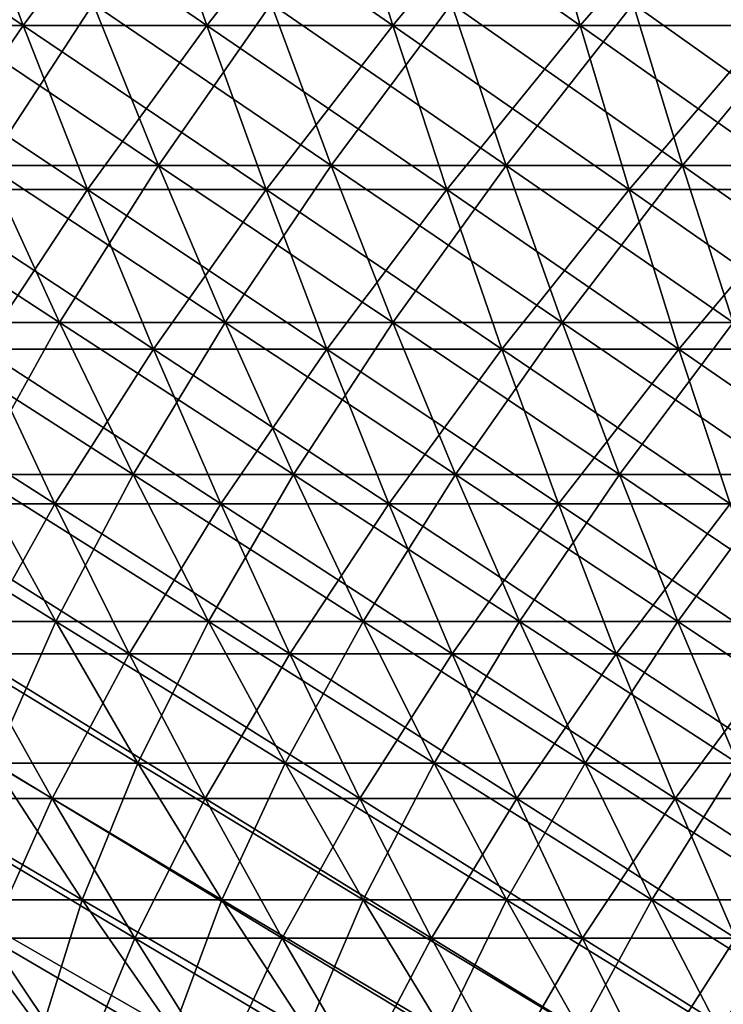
# Model space of a CAD drawing. Header units: millimetres. Extents: x -125 to 125, y -45 to 4025.
# Tile 339 of 656: x -31 to -22, y 3921 to 3934. Entities that reach past the tile are written whole.
import ezdxf

# ---------------------------------------------------------------- set-up
doc = ezdxf.new("R2010")
doc.units = ezdxf.units.MM
doc.header["$LTSCALE"] = 6.999206
for name, color, linetype in [('21', 7, 'CONTINUOUS'), ('22', 7, 'CONTINUOUS'), ('23', 7, 'CONTINUOUS'), ('24', 7, 'CONTINUOUS')]:
    doc.layers.add(name, color=color, linetype=linetype)

msp = doc.modelspace()

# ---------------------------------------------------------------- linework, layer by layer
at = {"layer": '21', "color": 7, "linetype": 'CONTINUOUS'}
for points in [[(-33.505, 3934.245, 79.158), (-31.051, 3934.245, 80.152), (-34.42, 3936.529, 81.321), (-33.505, 3934.245, 79.158)], [(-34.42, 3936.529, 81.321), (-31.051, 3934.245, 80.152), (-31.9, 3936.529, 82.343), (-34.42, 3936.529, 81.321)], [(-31.051, 3934.245, 80.152), (-28.568, 3934.245, 81.07), (-31.9, 3936.529, 82.343), (-31.051, 3934.245, 80.152)], [(-31.9, 3936.529, 82.343), (-28.568, 3934.245, 81.07), (-29.349, 3936.529, 83.286), (-31.9, 3936.529, 82.343)], [(-28.568, 3934.245, 81.07), (-26.058, 3934.245, 81.912), (-29.349, 3936.529, 83.286), (-28.568, 3934.245, 81.07)], [(-29.349, 3936.529, 83.286), (-26.058, 3934.245, 81.912), (-26.77, 3936.529, 84.15), (-29.349, 3936.529, 83.286)], [(-26.058, 3934.245, 81.912), (-23.523, 3934.245, 82.675), (-26.77, 3936.529, 84.15), (-26.058, 3934.245, 81.912)], [(-26.77, 3936.529, 84.15), (-23.523, 3934.245, 82.675), (-24.166, 3936.529, 84.935), (-26.77, 3936.529, 84.15)], [(-23.523, 3934.245, 82.675), (-20.966, 3934.245, 83.361), (-24.166, 3936.529, 84.935), (-23.523, 3934.245, 82.675)], [(-24.166, 3936.529, 84.935), (-20.966, 3934.245, 83.361), (-21.539, 3936.529, 85.639), (-24.166, 3936.529, 84.935)], [(-32.566, 3932.024, 76.94), (-30.181, 3932.024, 77.907), (-33.505, 3934.245, 79.158), (-32.566, 3932.024, 76.94)], [(-33.505, 3934.245, 79.158), (-30.181, 3932.024, 77.907), (-31.051, 3934.245, 80.152), (-33.505, 3934.245, 79.158)], [(-30.181, 3932.024, 77.907), (-27.768, 3932.024, 78.799), (-31.051, 3934.245, 80.152), (-30.181, 3932.024, 77.907)], [(-31.051, 3934.245, 80.152), (-27.768, 3932.024, 78.799), (-28.568, 3934.245, 81.07), (-31.051, 3934.245, 80.152)], [(-27.768, 3932.024, 78.799), (-25.328, 3932.024, 79.617), (-28.568, 3934.245, 81.07), (-27.768, 3932.024, 78.799)], [(-28.568, 3934.245, 81.07), (-25.328, 3932.024, 79.617), (-26.058, 3934.245, 81.912), (-28.568, 3934.245, 81.07)], [(-25.328, 3932.024, 79.617), (-22.864, 3932.024, 80.359), (-26.058, 3934.245, 81.912), (-25.328, 3932.024, 79.617)], [(-26.058, 3934.245, 81.912), (-22.864, 3932.024, 80.359), (-23.523, 3934.245, 82.675), (-26.058, 3934.245, 81.912)], [(-22.864, 3932.024, 80.359), (-20.379, 3932.024, 81.025), (-23.523, 3934.245, 82.675), (-22.864, 3932.024, 80.359)], [(-23.523, 3934.245, 82.675), (-20.379, 3932.024, 81.025), (-20.966, 3934.245, 83.361), (-23.523, 3934.245, 82.675)], [(-31.605, 3929.866, 74.67), (-29.291, 3929.866, 75.608), (-32.566, 3932.024, 76.94), (-31.605, 3929.866, 74.67)], [(-32.566, 3932.024, 76.94), (-29.291, 3929.866, 75.608), (-30.181, 3932.024, 77.907), (-32.566, 3932.024, 76.94)], [(-29.291, 3929.866, 75.608), (-26.948, 3929.866, 76.474), (-30.181, 3932.024, 77.907), (-29.291, 3929.866, 75.608)], [(-30.181, 3932.024, 77.907), (-26.948, 3929.866, 76.474), (-27.768, 3932.024, 78.799), (-30.181, 3932.024, 77.907)], [(-26.948, 3929.866, 76.474), (-24.581, 3929.866, 77.268), (-27.768, 3932.024, 78.799), (-26.948, 3929.866, 76.474)], [(-27.768, 3932.024, 78.799), (-24.581, 3929.866, 77.268), (-25.328, 3932.024, 79.617), (-27.768, 3932.024, 78.799)], [(-24.581, 3929.866, 77.268), (-22.189, 3929.866, 77.988), (-25.328, 3932.024, 79.617), (-24.581, 3929.866, 77.268)], [(-25.328, 3932.024, 79.617), (-22.189, 3929.866, 77.988), (-22.864, 3932.024, 80.359), (-25.328, 3932.024, 79.617)], [(-22.189, 3929.866, 77.988), (-19.777, 3929.866, 78.634), (-22.864, 3932.024, 80.359), (-22.189, 3929.866, 77.988)], [(-22.864, 3932.024, 80.359), (-19.777, 3929.866, 78.634), (-20.379, 3932.024, 81.025), (-22.864, 3932.024, 80.359)], [(-32.836, 3927.773, 71.371), (-30.622, 3927.773, 72.348), (-33.89, 3929.866, 73.661), (-32.836, 3927.773, 71.371)], [(-33.89, 3929.866, 73.661), (-30.622, 3927.773, 72.348), (-31.605, 3929.866, 74.67), (-33.89, 3929.866, 73.661)], [(-30.622, 3927.773, 72.348), (-28.38, 3927.773, 73.257), (-31.605, 3929.866, 74.67), (-30.622, 3927.773, 72.348)], [(-31.605, 3929.866, 74.67), (-28.38, 3927.773, 73.257), (-29.291, 3929.866, 75.608), (-31.605, 3929.866, 74.67)], [(-28.38, 3927.773, 73.257), (-26.11, 3927.773, 74.096), (-29.291, 3929.866, 75.608), (-28.38, 3927.773, 73.257)], [(-29.291, 3929.866, 75.608), (-26.11, 3927.773, 74.096), (-26.948, 3929.866, 76.474), (-29.291, 3929.866, 75.608)], [(-26.11, 3927.773, 74.096), (-23.816, 3927.773, 74.865), (-26.948, 3929.866, 76.474), (-26.11, 3927.773, 74.096)], [(-26.948, 3929.866, 76.474), (-23.816, 3927.773, 74.865), (-24.581, 3929.866, 77.268), (-26.948, 3929.866, 76.474)], [(-23.816, 3927.773, 74.865), (-21.499, 3927.773, 75.563), (-24.581, 3929.866, 77.268), (-23.816, 3927.773, 74.865)], [(-24.581, 3929.866, 77.268), (-21.499, 3927.773, 75.563), (-22.189, 3929.866, 77.988), (-24.581, 3929.866, 77.268)], [(-21.499, 3927.773, 75.563), (-19.162, 3927.773, 76.189), (-22.189, 3929.866, 77.988), (-21.499, 3927.773, 75.563)], [(-22.189, 3929.866, 77.988), (-19.162, 3927.773, 76.189), (-19.777, 3929.866, 78.634), (-22.189, 3929.866, 77.988)], [(-31.759, 3925.748, 69.031), (-29.619, 3925.748, 69.977), (-32.836, 3927.773, 71.371), (-31.759, 3925.748, 69.031)], [(-32.836, 3927.773, 71.371), (-29.619, 3925.748, 69.977), (-30.622, 3927.773, 72.348), (-32.836, 3927.773, 71.371)], [(-29.619, 3925.748, 69.977), (-27.45, 3925.748, 70.855), (-30.622, 3927.773, 72.348), (-29.619, 3925.748, 69.977)], [(-30.622, 3927.773, 72.348), (-27.45, 3925.748, 70.855), (-28.38, 3927.773, 73.257), (-30.622, 3927.773, 72.348)], [(-27.45, 3925.748, 70.855), (-25.255, 3925.748, 71.667), (-28.38, 3927.773, 73.257), (-27.45, 3925.748, 70.855)], [(-28.38, 3927.773, 73.257), (-25.255, 3925.748, 71.667), (-26.11, 3927.773, 74.096), (-28.38, 3927.773, 73.257)], [(-25.255, 3925.748, 71.667), (-23.036, 3925.748, 72.411), (-26.11, 3927.773, 74.096), (-25.255, 3925.748, 71.667)], [(-26.11, 3927.773, 74.096), (-23.036, 3925.748, 72.411), (-23.816, 3927.773, 74.865), (-26.11, 3927.773, 74.096)], [(-23.036, 3925.748, 72.411), (-20.795, 3925.748, 73.086), (-23.816, 3927.773, 74.865), (-23.036, 3925.748, 72.411)], [(-23.816, 3927.773, 74.865), (-20.795, 3925.748, 73.086), (-21.499, 3927.773, 75.563), (-23.816, 3927.773, 74.865)], [(-32.699, 3923.79, 65.669), (-30.661, 3923.79, 66.644), (-33.87, 3925.748, 68.021), (-32.699, 3923.79, 65.669)], [(-33.87, 3925.748, 68.021), (-30.661, 3923.79, 66.644), (-31.759, 3925.748, 69.031), (-33.87, 3925.748, 68.021)], [(-30.661, 3923.79, 66.644), (-28.594, 3923.79, 67.557), (-31.759, 3925.748, 69.031), (-30.661, 3923.79, 66.644)], [(-31.759, 3925.748, 69.031), (-28.594, 3923.79, 67.557), (-29.619, 3925.748, 69.977), (-31.759, 3925.748, 69.031)], [(-28.594, 3923.79, 67.557), (-26.5, 3923.79, 68.406), (-29.619, 3925.748, 69.977), (-28.594, 3923.79, 67.557)], [(-29.619, 3925.748, 69.977), (-26.5, 3923.79, 68.406), (-27.45, 3925.748, 70.855), (-29.619, 3925.748, 69.977)], [(-26.5, 3923.79, 68.406), (-24.381, 3923.79, 69.189), (-27.45, 3925.748, 70.855), (-26.5, 3923.79, 68.406)], [(-27.45, 3925.748, 70.855), (-24.381, 3923.79, 69.189), (-25.255, 3925.748, 71.667), (-27.45, 3925.748, 70.855)], [(-24.381, 3923.79, 69.189), (-22.239, 3923.79, 69.907), (-25.255, 3925.748, 71.667), (-24.381, 3923.79, 69.189)], [(-25.255, 3925.748, 71.667), (-22.239, 3923.79, 69.907), (-23.036, 3925.748, 72.411), (-25.255, 3925.748, 71.667)], [(-22.239, 3923.79, 69.907), (-20.076, 3923.79, 70.559), (-23.036, 3925.748, 72.411), (-22.239, 3923.79, 69.907)], [(-23.036, 3925.748, 72.411), (-20.076, 3923.79, 70.559), (-20.795, 3925.748, 73.086), (-23.036, 3925.748, 72.411)], [(-31.505, 3921.902, 63.271), (-29.542, 3921.902, 64.212), (-32.699, 3923.79, 65.669), (-31.505, 3921.902, 63.271)], [(-32.699, 3923.79, 65.669), (-29.542, 3921.902, 64.212), (-30.661, 3923.79, 66.644), (-32.699, 3923.79, 65.669)], [(-29.542, 3921.902, 64.212), (-27.551, 3921.902, 65.091), (-30.661, 3923.79, 66.644), (-29.542, 3921.902, 64.212)], [(-30.661, 3923.79, 66.644), (-27.551, 3921.902, 65.091), (-28.594, 3923.79, 67.557), (-30.661, 3923.79, 66.644)], [(-27.551, 3921.902, 65.091), (-25.533, 3921.902, 65.909), (-28.594, 3923.79, 67.557), (-27.551, 3921.902, 65.091)], [(-28.594, 3923.79, 67.557), (-25.533, 3921.902, 65.909), (-26.5, 3923.79, 68.406), (-28.594, 3923.79, 67.557)], [(-25.533, 3921.902, 65.909), (-23.491, 3921.902, 66.664), (-26.5, 3923.79, 68.406), (-25.533, 3921.902, 65.909)], [(-26.5, 3923.79, 68.406), (-23.491, 3921.902, 66.664), (-24.381, 3923.79, 69.189), (-26.5, 3923.79, 68.406)], [(-23.491, 3921.902, 66.664), (-21.427, 3921.902, 67.355), (-24.381, 3923.79, 69.189), (-23.491, 3921.902, 66.664)], [(-24.381, 3923.79, 69.189), (-21.427, 3921.902, 67.355), (-22.239, 3923.79, 69.907), (-24.381, 3923.79, 69.189)], [(-21.427, 3921.902, 67.355), (-19.343, 3921.902, 67.983), (-22.239, 3923.79, 69.907), (-21.427, 3921.902, 67.355)], [(-22.239, 3923.79, 69.907), (-19.343, 3921.902, 67.983), (-20.076, 3923.79, 70.559), (-22.239, 3923.79, 69.907)], [(-32.149, 3920.085, 59.869), (-30.29, 3920.085, 60.831), (-33.439, 3921.902, 62.271), (-32.149, 3920.085, 59.869)], [(-33.439, 3921.902, 62.271), (-30.29, 3920.085, 60.831), (-31.505, 3921.902, 63.271), (-33.439, 3921.902, 62.271)], [(-30.29, 3920.085, 60.831), (-28.403, 3920.085, 61.735), (-31.505, 3921.902, 63.271), (-30.29, 3920.085, 60.831)], [(-31.505, 3921.902, 63.271), (-28.403, 3920.085, 61.735), (-29.542, 3921.902, 64.212), (-31.505, 3921.902, 63.271)], [(-28.403, 3920.085, 61.735), (-26.488, 3920.085, 62.58), (-29.542, 3921.902, 64.212), (-28.403, 3920.085, 61.735)], [(-29.542, 3921.902, 64.212), (-26.488, 3920.085, 62.58), (-27.551, 3921.902, 65.091), (-29.542, 3921.902, 64.212)], [(-26.488, 3920.085, 62.58), (-24.548, 3920.085, 63.366), (-27.551, 3921.902, 65.091), (-26.488, 3920.085, 62.58)], [(-27.551, 3921.902, 65.091), (-24.548, 3920.085, 63.366), (-25.533, 3921.902, 65.909), (-27.551, 3921.902, 65.091)], [(-24.548, 3920.085, 63.366), (-22.585, 3920.085, 64.092), (-25.533, 3921.902, 65.909), (-24.548, 3920.085, 63.366)], [(-25.533, 3921.902, 65.909), (-22.585, 3920.085, 64.092), (-23.491, 3921.902, 66.664), (-25.533, 3921.902, 65.909)], [(-22.585, 3920.085, 64.092), (-20.601, 3920.085, 64.757), (-23.491, 3921.902, 66.664), (-22.585, 3920.085, 64.092)], [(-23.491, 3921.902, 66.664), (-20.601, 3920.085, 64.757), (-21.427, 3921.902, 67.355), (-23.491, 3921.902, 66.664)]]:
    msp.add_3dface(points, dxfattribs=at)
at = {"layer": '22', "color": 7, "linetype": 'CONTINUOUS'}
for points in [[(-31.051, 3934.245, -80.152), (-33.505, 3934.245, -79.158), (-31.9, 3936.529, -82.343), (-31.051, 3934.245, -80.152)], [(-29.349, 3936.529, -83.286), (-31.051, 3934.245, -80.152), (-31.9, 3936.529, -82.343), (-29.349, 3936.529, -83.286)], [(-28.568, 3934.245, -81.07), (-31.051, 3934.245, -80.152), (-29.349, 3936.529, -83.286), (-28.568, 3934.245, -81.07)], [(-26.77, 3936.529, -84.15), (-28.568, 3934.245, -81.07), (-29.349, 3936.529, -83.286), (-26.77, 3936.529, -84.15)], [(-26.058, 3934.245, -81.912), (-28.568, 3934.245, -81.07), (-26.77, 3936.529, -84.15), (-26.058, 3934.245, -81.912)], [(-24.166, 3936.529, -84.935), (-26.058, 3934.245, -81.912), (-26.77, 3936.529, -84.15), (-24.166, 3936.529, -84.935)], [(-23.523, 3934.245, -82.675), (-26.058, 3934.245, -81.912), (-24.166, 3936.529, -84.935), (-23.523, 3934.245, -82.675)], [(-21.539, 3936.529, -85.639), (-23.523, 3934.245, -82.675), (-24.166, 3936.529, -84.935), (-21.539, 3936.529, -85.639)], [(-20.966, 3934.245, -83.361), (-23.523, 3934.245, -82.675), (-21.539, 3936.529, -85.639), (-20.966, 3934.245, -83.361)], [(-31.051, 3934.245, -80.152), (-32.566, 3932.024, -76.94), (-33.505, 3934.245, -79.158), (-31.051, 3934.245, -80.152)], [(-30.181, 3932.024, -77.907), (-32.566, 3932.024, -76.94), (-31.051, 3934.245, -80.152), (-30.181, 3932.024, -77.907)], [(-28.568, 3934.245, -81.07), (-30.181, 3932.024, -77.907), (-31.051, 3934.245, -80.152), (-28.568, 3934.245, -81.07)], [(-27.768, 3932.024, -78.799), (-30.181, 3932.024, -77.907), (-28.568, 3934.245, -81.07), (-27.768, 3932.024, -78.799)], [(-26.058, 3934.245, -81.912), (-27.768, 3932.024, -78.799), (-28.568, 3934.245, -81.07), (-26.058, 3934.245, -81.912)], [(-25.328, 3932.024, -79.617), (-27.768, 3932.024, -78.799), (-26.058, 3934.245, -81.912), (-25.328, 3932.024, -79.617)], [(-23.523, 3934.245, -82.675), (-25.328, 3932.024, -79.617), (-26.058, 3934.245, -81.912), (-23.523, 3934.245, -82.675)], [(-22.864, 3932.024, -80.359), (-25.328, 3932.024, -79.617), (-23.523, 3934.245, -82.675), (-22.864, 3932.024, -80.359)], [(-20.966, 3934.245, -83.361), (-22.864, 3932.024, -80.359), (-23.523, 3934.245, -82.675), (-20.966, 3934.245, -83.361)], [(-20.379, 3932.024, -81.025), (-22.864, 3932.024, -80.359), (-20.966, 3934.245, -83.361), (-20.379, 3932.024, -81.025)], [(-30.181, 3932.024, -77.907), (-31.605, 3929.866, -74.67), (-32.566, 3932.024, -76.94), (-30.181, 3932.024, -77.907)], [(-29.291, 3929.866, -75.608), (-31.605, 3929.866, -74.67), (-30.181, 3932.024, -77.907), (-29.291, 3929.866, -75.608)], [(-27.768, 3932.024, -78.799), (-29.291, 3929.866, -75.608), (-30.181, 3932.024, -77.907), (-27.768, 3932.024, -78.799)], [(-26.948, 3929.866, -76.474), (-29.291, 3929.866, -75.608), (-27.768, 3932.024, -78.799), (-26.948, 3929.866, -76.474)], [(-25.328, 3932.024, -79.617), (-26.948, 3929.866, -76.474), (-27.768, 3932.024, -78.799), (-25.328, 3932.024, -79.617)], [(-24.581, 3929.866, -77.268), (-26.948, 3929.866, -76.474), (-25.328, 3932.024, -79.617), (-24.581, 3929.866, -77.268)], [(-22.864, 3932.024, -80.359), (-24.581, 3929.866, -77.268), (-25.328, 3932.024, -79.617), (-22.864, 3932.024, -80.359)], [(-22.189, 3929.866, -77.988), (-24.581, 3929.866, -77.268), (-22.864, 3932.024, -80.359), (-22.189, 3929.866, -77.988)], [(-20.379, 3932.024, -81.025), (-22.189, 3929.866, -77.988), (-22.864, 3932.024, -80.359), (-20.379, 3932.024, -81.025)], [(-19.777, 3929.866, -78.634), (-22.189, 3929.866, -77.988), (-20.379, 3932.024, -81.025), (-19.777, 3929.866, -78.634)], [(-30.622, 3927.773, -72.348), (-32.836, 3927.773, -71.371), (-31.605, 3929.866, -74.67), (-30.622, 3927.773, -72.348)], [(-29.291, 3929.866, -75.608), (-30.622, 3927.773, -72.348), (-31.605, 3929.866, -74.67), (-29.291, 3929.866, -75.608)], [(-28.38, 3927.773, -73.257), (-30.622, 3927.773, -72.348), (-29.291, 3929.866, -75.608), (-28.38, 3927.773, -73.257)], [(-26.948, 3929.866, -76.474), (-28.38, 3927.773, -73.257), (-29.291, 3929.866, -75.608), (-26.948, 3929.866, -76.474)], [(-26.11, 3927.773, -74.096), (-28.38, 3927.773, -73.257), (-26.948, 3929.866, -76.474), (-26.11, 3927.773, -74.096)], [(-24.581, 3929.866, -77.268), (-26.11, 3927.773, -74.096), (-26.948, 3929.866, -76.474), (-24.581, 3929.866, -77.268)], [(-23.816, 3927.773, -74.865), (-26.11, 3927.773, -74.096), (-24.581, 3929.866, -77.268), (-23.816, 3927.773, -74.865)], [(-22.189, 3929.866, -77.988), (-23.816, 3927.773, -74.865), (-24.581, 3929.866, -77.268), (-22.189, 3929.866, -77.988)], [(-21.499, 3927.773, -75.563), (-23.816, 3927.773, -74.865), (-22.189, 3929.866, -77.988), (-21.499, 3927.773, -75.563)], [(-19.777, 3929.866, -78.634), (-21.499, 3927.773, -75.563), (-22.189, 3929.866, -77.988), (-19.777, 3929.866, -78.634)], [(-30.622, 3927.773, -72.348), (-31.759, 3925.748, -69.031), (-32.836, 3927.773, -71.371), (-30.622, 3927.773, -72.348)], [(-29.619, 3925.748, -69.977), (-31.759, 3925.748, -69.031), (-30.622, 3927.773, -72.348), (-29.619, 3925.748, -69.977)], [(-28.38, 3927.773, -73.257), (-29.619, 3925.748, -69.977), (-30.622, 3927.773, -72.348), (-28.38, 3927.773, -73.257)], [(-27.45, 3925.748, -70.855), (-29.619, 3925.748, -69.977), (-28.38, 3927.773, -73.257), (-27.45, 3925.748, -70.855)], [(-26.11, 3927.773, -74.096), (-27.45, 3925.748, -70.855), (-28.38, 3927.773, -73.257), (-26.11, 3927.773, -74.096)], [(-25.255, 3925.748, -71.667), (-27.45, 3925.748, -70.855), (-26.11, 3927.773, -74.096), (-25.255, 3925.748, -71.667)], [(-23.816, 3927.773, -74.865), (-25.255, 3925.748, -71.667), (-26.11, 3927.773, -74.096), (-23.816, 3927.773, -74.865)], [(-23.036, 3925.748, -72.411), (-25.255, 3925.748, -71.667), (-23.816, 3927.773, -74.865), (-23.036, 3925.748, -72.411)], [(-21.499, 3927.773, -75.563), (-23.036, 3925.748, -72.411), (-23.816, 3927.773, -74.865), (-21.499, 3927.773, -75.563)], [(-20.795, 3925.748, -73.086), (-23.036, 3925.748, -72.411), (-21.499, 3927.773, -75.563), (-20.795, 3925.748, -73.086)], [(-30.661, 3923.79, -66.644), (-32.699, 3923.79, -65.669), (-31.759, 3925.748, -69.031), (-30.661, 3923.79, -66.644)], [(-29.619, 3925.748, -69.977), (-30.661, 3923.79, -66.644), (-31.759, 3925.748, -69.031), (-29.619, 3925.748, -69.977)], [(-28.594, 3923.79, -67.557), (-30.661, 3923.79, -66.644), (-29.619, 3925.748, -69.977), (-28.594, 3923.79, -67.557)], [(-27.45, 3925.748, -70.855), (-28.594, 3923.79, -67.557), (-29.619, 3925.748, -69.977), (-27.45, 3925.748, -70.855)], [(-26.5, 3923.79, -68.406), (-28.594, 3923.79, -67.557), (-27.45, 3925.748, -70.855), (-26.5, 3923.79, -68.406)], [(-25.255, 3925.748, -71.667), (-26.5, 3923.79, -68.406), (-27.45, 3925.748, -70.855), (-25.255, 3925.748, -71.667)], [(-24.381, 3923.79, -69.189), (-26.5, 3923.79, -68.406), (-25.255, 3925.748, -71.667), (-24.381, 3923.79, -69.189)], [(-23.036, 3925.748, -72.411), (-24.381, 3923.79, -69.189), (-25.255, 3925.748, -71.667), (-23.036, 3925.748, -72.411)], [(-22.239, 3923.79, -69.907), (-24.381, 3923.79, -69.189), (-23.036, 3925.748, -72.411), (-22.239, 3923.79, -69.907)], [(-20.795, 3925.748, -73.086), (-22.239, 3923.79, -69.907), (-23.036, 3925.748, -72.411), (-20.795, 3925.748, -73.086)], [(-20.076, 3923.79, -70.559), (-22.239, 3923.79, -69.907), (-20.795, 3925.748, -73.086), (-20.076, 3923.79, -70.559)], [(-30.661, 3923.79, -66.644), (-31.505, 3921.902, -63.271), (-32.699, 3923.79, -65.669), (-30.661, 3923.79, -66.644)], [(-29.542, 3921.902, -64.212), (-31.505, 3921.902, -63.271), (-30.661, 3923.79, -66.644), (-29.542, 3921.902, -64.212)], [(-28.594, 3923.79, -67.557), (-29.542, 3921.902, -64.212), (-30.661, 3923.79, -66.644), (-28.594, 3923.79, -67.557)], [(-27.551, 3921.902, -65.091), (-29.542, 3921.902, -64.212), (-28.594, 3923.79, -67.557), (-27.551, 3921.902, -65.091)], [(-26.5, 3923.79, -68.406), (-27.551, 3921.902, -65.091), (-28.594, 3923.79, -67.557), (-26.5, 3923.79, -68.406)], [(-25.533, 3921.902, -65.909), (-27.551, 3921.902, -65.091), (-26.5, 3923.79, -68.406), (-25.533, 3921.902, -65.909)], [(-24.381, 3923.79, -69.189), (-25.533, 3921.902, -65.909), (-26.5, 3923.79, -68.406), (-24.381, 3923.79, -69.189)], [(-23.491, 3921.902, -66.664), (-25.533, 3921.902, -65.909), (-24.381, 3923.79, -69.189), (-23.491, 3921.902, -66.664)], [(-22.239, 3923.79, -69.907), (-23.491, 3921.902, -66.664), (-24.381, 3923.79, -69.189), (-22.239, 3923.79, -69.907)], [(-21.427, 3921.902, -67.355), (-23.491, 3921.902, -66.664), (-22.239, 3923.79, -69.907), (-21.427, 3921.902, -67.355)], [(-20.076, 3923.79, -70.559), (-21.427, 3921.902, -67.355), (-22.239, 3923.79, -69.907), (-20.076, 3923.79, -70.559)], [(-30.29, 3920.085, -60.831), (-32.149, 3920.085, -59.869), (-31.505, 3921.902, -63.271), (-30.29, 3920.085, -60.831)], [(-29.542, 3921.902, -64.212), (-30.29, 3920.085, -60.831), (-31.505, 3921.902, -63.271), (-29.542, 3921.902, -64.212)], [(-28.403, 3920.085, -61.735), (-30.29, 3920.085, -60.831), (-29.542, 3921.902, -64.212), (-28.403, 3920.085, -61.735)], [(-27.551, 3921.902, -65.091), (-28.403, 3920.085, -61.735), (-29.542, 3921.902, -64.212), (-27.551, 3921.902, -65.091)], [(-26.488, 3920.085, -62.58), (-28.403, 3920.085, -61.735), (-27.551, 3921.902, -65.091), (-26.488, 3920.085, -62.58)], [(-25.533, 3921.902, -65.909), (-26.488, 3920.085, -62.58), (-27.551, 3921.902, -65.091), (-25.533, 3921.902, -65.909)], [(-24.548, 3920.085, -63.366), (-26.488, 3920.085, -62.58), (-25.533, 3921.902, -65.909), (-24.548, 3920.085, -63.366)], [(-23.491, 3921.902, -66.664), (-24.548, 3920.085, -63.366), (-25.533, 3921.902, -65.909), (-23.491, 3921.902, -66.664)], [(-22.585, 3920.085, -64.092), (-24.548, 3920.085, -63.366), (-23.491, 3921.902, -66.664), (-22.585, 3920.085, -64.092)], [(-21.427, 3921.902, -67.355), (-22.585, 3920.085, -64.092), (-23.491, 3921.902, -66.664), (-21.427, 3921.902, -67.355)], [(-20.601, 3920.085, -64.757), (-22.585, 3920.085, -64.092), (-21.427, 3921.902, -67.355), (-20.601, 3920.085, -64.757)]]:
    msp.add_3dface(points, dxfattribs=at)
at = {"layer": '23', "color": 7, "linetype": 'CONTINUOUS'}
for points in [[(-31.534, 3932.35, -74.502), (-29.225, 3932.35, -75.438), (-32.485, 3934.539, -76.75), (-31.534, 3932.35, -74.502)], [(-32.485, 3934.539, -76.75), (-29.225, 3932.35, -75.438), (-30.106, 3934.539, -77.714), (-32.485, 3934.539, -76.75)], [(-29.225, 3932.35, -75.438), (-26.888, 3932.35, -76.302), (-30.106, 3934.539, -77.714), (-29.225, 3932.35, -75.438)], [(-30.106, 3934.539, -77.714), (-26.888, 3932.35, -76.302), (-27.699, 3934.539, -78.604), (-30.106, 3934.539, -77.714)], [(-26.888, 3932.35, -76.302), (-24.525, 3932.35, -77.094), (-27.699, 3934.539, -78.604), (-26.888, 3932.35, -76.302)], [(-27.699, 3934.539, -78.604), (-24.525, 3932.35, -77.094), (-25.265, 3934.539, -79.42), (-27.699, 3934.539, -78.604)], [(-24.525, 3932.35, -77.094), (-22.14, 3932.35, -77.813), (-25.265, 3934.539, -79.42), (-24.525, 3932.35, -77.094)], [(-25.265, 3934.539, -79.42), (-22.14, 3932.35, -77.813), (-22.808, 3934.539, -80.16), (-25.265, 3934.539, -79.42)], [(-22.14, 3932.35, -77.813), (-19.733, 3932.35, -78.457), (-22.808, 3934.539, -80.16), (-22.14, 3932.35, -77.813)], [(-22.808, 3934.539, -80.16), (-19.733, 3932.35, -78.457), (-20.328, 3934.539, -80.824), (-22.808, 3934.539, -80.16)], [(-32.769, 3930.226, -71.226), (-30.56, 3930.226, -72.201), (-33.813, 3932.35, -73.496), (-32.769, 3930.226, -71.226)], [(-33.813, 3932.35, -73.496), (-30.56, 3930.226, -72.201), (-31.534, 3932.35, -74.502), (-33.813, 3932.35, -73.496)], [(-30.56, 3930.226, -72.201), (-28.322, 3930.226, -73.108), (-31.534, 3932.35, -74.502), (-30.56, 3930.226, -72.201)], [(-31.534, 3932.35, -74.502), (-28.322, 3930.226, -73.108), (-29.225, 3932.35, -75.438), (-31.534, 3932.35, -74.502)], [(-28.322, 3930.226, -73.108), (-26.057, 3930.226, -73.946), (-29.225, 3932.35, -75.438), (-28.322, 3930.226, -73.108)], [(-29.225, 3932.35, -75.438), (-26.057, 3930.226, -73.946), (-26.888, 3932.35, -76.302), (-29.225, 3932.35, -75.438)], [(-26.057, 3930.226, -73.946), (-23.768, 3930.226, -74.713), (-26.888, 3932.35, -76.302), (-26.057, 3930.226, -73.946)], [(-26.888, 3932.35, -76.302), (-23.768, 3930.226, -74.713), (-24.525, 3932.35, -77.094), (-26.888, 3932.35, -76.302)], [(-23.768, 3930.226, -74.713), (-21.456, 3930.226, -75.41), (-24.525, 3932.35, -77.094), (-23.768, 3930.226, -74.713)], [(-24.525, 3932.35, -77.094), (-21.456, 3930.226, -75.41), (-22.14, 3932.35, -77.813), (-24.525, 3932.35, -77.094)], [(-21.456, 3930.226, -75.41), (-19.123, 3930.226, -76.035), (-22.14, 3932.35, -77.813), (-21.456, 3930.226, -75.41)], [(-22.14, 3932.35, -77.813), (-19.123, 3930.226, -76.035), (-19.733, 3932.35, -78.457), (-22.14, 3932.35, -77.813)], [(-31.702, 3928.17, -68.906), (-29.565, 3928.17, -69.849), (-32.769, 3930.226, -71.226), (-31.702, 3928.17, -68.906)], [(-32.769, 3930.226, -71.226), (-29.565, 3928.17, -69.849), (-30.56, 3930.226, -72.201), (-32.769, 3930.226, -71.226)], [(-29.565, 3928.17, -69.849), (-27.4, 3928.17, -70.727), (-30.56, 3930.226, -72.201), (-29.565, 3928.17, -69.849)], [(-30.56, 3930.226, -72.201), (-27.4, 3928.17, -70.727), (-28.322, 3930.226, -73.108), (-30.56, 3930.226, -72.201)], [(-27.4, 3928.17, -70.727), (-25.209, 3928.17, -71.537), (-28.322, 3930.226, -73.108), (-27.4, 3928.17, -70.727)], [(-28.322, 3930.226, -73.108), (-25.209, 3928.17, -71.537), (-26.057, 3930.226, -73.946), (-28.322, 3930.226, -73.108)], [(-25.209, 3928.17, -71.537), (-22.994, 3928.17, -72.279), (-26.057, 3930.226, -73.946), (-25.209, 3928.17, -71.537)], [(-26.057, 3930.226, -73.946), (-22.994, 3928.17, -72.279), (-23.768, 3930.226, -74.713), (-26.057, 3930.226, -73.946)], [(-22.994, 3928.17, -72.279), (-20.757, 3928.17, -72.953), (-23.768, 3930.226, -74.713), (-22.994, 3928.17, -72.279)], [(-23.768, 3930.226, -74.713), (-20.757, 3928.17, -72.953), (-21.456, 3930.226, -75.41), (-23.768, 3930.226, -74.713)], [(-32.646, 3926.183, -65.563), (-30.612, 3926.183, -66.537), (-33.809, 3928.17, -67.897), (-32.646, 3926.183, -65.563)], [(-33.809, 3928.17, -67.897), (-30.612, 3926.183, -66.537), (-31.702, 3928.17, -68.906), (-33.809, 3928.17, -67.897)], [(-30.612, 3926.183, -66.537), (-28.548, 3926.183, -67.448), (-31.702, 3928.17, -68.906), (-30.612, 3926.183, -66.537)], [(-31.702, 3928.17, -68.906), (-28.548, 3926.183, -67.448), (-29.565, 3928.17, -69.849), (-31.702, 3928.17, -68.906)], [(-28.548, 3926.183, -67.448), (-26.458, 3926.183, -68.295), (-29.565, 3928.17, -69.849), (-28.548, 3926.183, -67.448)], [(-29.565, 3928.17, -69.849), (-26.458, 3926.183, -68.295), (-27.4, 3928.17, -70.727), (-29.565, 3928.17, -69.849)], [(-26.458, 3926.183, -68.295), (-24.342, 3926.183, -69.077), (-27.4, 3928.17, -70.727), (-26.458, 3926.183, -68.295)], [(-27.4, 3928.17, -70.727), (-24.342, 3926.183, -69.077), (-25.209, 3928.17, -71.537), (-27.4, 3928.17, -70.727)], [(-24.342, 3926.183, -69.077), (-22.203, 3926.183, -69.794), (-25.209, 3928.17, -71.537), (-24.342, 3926.183, -69.077)], [(-25.209, 3928.17, -71.537), (-22.203, 3926.183, -69.794), (-22.994, 3928.17, -72.279), (-25.209, 3928.17, -71.537)], [(-22.203, 3926.183, -69.794), (-20.043, 3926.183, -70.445), (-22.994, 3928.17, -72.279), (-22.203, 3926.183, -69.794)], [(-22.994, 3928.17, -72.279), (-20.043, 3926.183, -70.445), (-20.757, 3928.17, -72.953), (-22.994, 3928.17, -72.279)], [(-31.461, 3924.266, -63.182), (-29.5, 3924.266, -64.12), (-32.646, 3926.183, -65.563), (-31.461, 3924.266, -63.182)], [(-32.646, 3926.183, -65.563), (-29.5, 3924.266, -64.12), (-30.612, 3926.183, -66.537), (-32.646, 3926.183, -65.563)], [(-29.5, 3924.266, -64.12), (-27.511, 3924.266, -64.998), (-30.612, 3926.183, -66.537), (-29.5, 3924.266, -64.12)], [(-30.612, 3926.183, -66.537), (-27.511, 3924.266, -64.998), (-28.548, 3926.183, -67.448), (-30.612, 3926.183, -66.537)], [(-27.511, 3924.266, -64.998), (-25.497, 3924.266, -65.815), (-28.548, 3926.183, -67.448), (-27.511, 3924.266, -64.998)], [(-28.548, 3926.183, -67.448), (-25.497, 3924.266, -65.815), (-26.458, 3926.183, -68.295), (-28.548, 3926.183, -67.448)], [(-25.497, 3924.266, -65.815), (-23.458, 3924.266, -66.569), (-26.458, 3926.183, -68.295), (-25.497, 3924.266, -65.815)], [(-26.458, 3926.183, -68.295), (-23.458, 3924.266, -66.569), (-24.342, 3926.183, -69.077), (-26.458, 3926.183, -68.295)], [(-23.458, 3924.266, -66.569), (-21.397, 3924.266, -67.26), (-24.342, 3926.183, -69.077), (-23.458, 3924.266, -66.569)], [(-24.342, 3926.183, -69.077), (-21.397, 3924.266, -67.26), (-22.203, 3926.183, -69.794), (-24.342, 3926.183, -69.077)], [(-21.397, 3924.266, -67.26), (-19.315, 3924.266, -67.887), (-22.203, 3926.183, -69.794), (-21.397, 3924.266, -67.26)], [(-22.203, 3926.183, -69.794), (-19.315, 3924.266, -67.887), (-20.043, 3926.183, -70.445), (-22.203, 3926.183, -69.794)], [(-32.109, 3922.421, -59.795), (-30.253, 3922.421, -60.756), (-33.391, 3924.266, -62.183), (-32.109, 3922.421, -59.795)], [(-33.391, 3924.266, -62.183), (-30.253, 3922.421, -60.756), (-31.461, 3924.266, -63.182), (-33.391, 3924.266, -62.183)], [(-30.253, 3922.421, -60.756), (-28.367, 3922.421, -61.658), (-31.461, 3924.266, -63.182), (-30.253, 3922.421, -60.756)], [(-31.461, 3924.266, -63.182), (-28.367, 3922.421, -61.658), (-29.5, 3924.266, -64.12), (-31.461, 3924.266, -63.182)], [(-28.367, 3922.421, -61.658), (-26.455, 3922.421, -62.503), (-29.5, 3924.266, -64.12), (-28.367, 3922.421, -61.658)], [(-29.5, 3924.266, -64.12), (-26.455, 3922.421, -62.503), (-27.511, 3924.266, -64.998), (-29.5, 3924.266, -64.12)], [(-26.455, 3922.421, -62.503), (-24.518, 3922.421, -63.288), (-27.511, 3924.266, -64.998), (-26.455, 3922.421, -62.503)], [(-27.511, 3924.266, -64.998), (-24.518, 3922.421, -63.288), (-25.497, 3924.266, -65.815), (-27.511, 3924.266, -64.998)], [(-24.518, 3922.421, -63.288), (-22.557, 3922.421, -64.013), (-25.497, 3924.266, -65.815), (-24.518, 3922.421, -63.288)], [(-25.497, 3924.266, -65.815), (-22.557, 3922.421, -64.013), (-23.458, 3924.266, -66.569), (-25.497, 3924.266, -65.815)], [(-22.557, 3922.421, -64.013), (-20.575, 3922.421, -64.677), (-23.458, 3924.266, -66.569), (-22.557, 3922.421, -64.013)], [(-23.458, 3924.266, -66.569), (-20.575, 3922.421, -64.677), (-21.397, 3924.266, -67.26), (-23.458, 3924.266, -66.569)], [(-32.556, 3920.648, -56.389), (-30.804, 3920.648, -57.365), (-33.936, 3922.421, -58.778), (-32.556, 3920.648, -56.389)], [(-33.936, 3922.421, -58.778), (-30.804, 3920.648, -57.365), (-32.109, 3922.421, -59.795), (-33.936, 3922.421, -58.778)], [(-30.804, 3920.648, -57.365), (-29.023, 3920.648, -58.287), (-32.109, 3922.421, -59.795), (-30.804, 3920.648, -57.365)], [(-32.109, 3922.421, -59.795), (-29.023, 3920.648, -58.287), (-30.253, 3922.421, -60.756), (-32.109, 3922.421, -59.795)], [(-29.023, 3920.648, -58.287), (-27.215, 3920.648, -59.153), (-30.253, 3922.421, -60.756), (-29.023, 3920.648, -58.287)], [(-30.253, 3922.421, -60.756), (-27.215, 3920.648, -59.153), (-28.367, 3922.421, -61.658), (-30.253, 3922.421, -60.756)], [(-27.215, 3920.648, -59.153), (-25.38, 3920.648, -59.963), (-28.367, 3922.421, -61.658), (-27.215, 3920.648, -59.153)], [(-28.367, 3922.421, -61.658), (-25.38, 3920.648, -59.963), (-26.455, 3922.421, -62.503), (-28.367, 3922.421, -61.658)], [(-25.38, 3920.648, -59.963), (-23.521, 3920.648, -60.716), (-26.455, 3922.421, -62.503), (-25.38, 3920.648, -59.963)], [(-26.455, 3922.421, -62.503), (-23.521, 3920.648, -60.716), (-24.518, 3922.421, -63.288), (-26.455, 3922.421, -62.503)], [(-23.521, 3920.648, -60.716), (-21.641, 3920.648, -61.411), (-24.518, 3922.421, -63.288), (-23.521, 3920.648, -60.716)], [(-24.518, 3922.421, -63.288), (-21.641, 3920.648, -61.411), (-22.557, 3922.421, -64.013), (-24.518, 3922.421, -63.288)], [(-21.641, 3920.648, -61.411), (-19.739, 3920.648, -62.049), (-22.557, 3922.421, -64.013), (-21.641, 3920.648, -61.411)], [(-22.557, 3922.421, -64.013), (-19.739, 3920.648, -62.049), (-20.575, 3922.421, -64.677), (-22.557, 3922.421, -64.013)]]:
    msp.add_3dface(points, dxfattribs=at)
at = {"layer": '24', "color": 7, "linetype": 'CONTINUOUS'}
for points in [[(-30.106, 3934.539, 77.714), (-31.534, 3932.35, 74.502), (-32.485, 3934.539, 76.75), (-30.106, 3934.539, 77.714)], [(-29.225, 3932.35, 75.438), (-31.534, 3932.35, 74.502), (-30.106, 3934.539, 77.714), (-29.225, 3932.35, 75.438)], [(-27.699, 3934.539, 78.604), (-29.225, 3932.35, 75.438), (-30.106, 3934.539, 77.714), (-27.699, 3934.539, 78.604)], [(-26.888, 3932.35, 76.302), (-29.225, 3932.35, 75.438), (-27.699, 3934.539, 78.604), (-26.888, 3932.35, 76.302)], [(-25.265, 3934.539, 79.42), (-26.888, 3932.35, 76.302), (-27.699, 3934.539, 78.604), (-25.265, 3934.539, 79.42)], [(-24.525, 3932.35, 77.094), (-26.888, 3932.35, 76.302), (-25.265, 3934.539, 79.42), (-24.525, 3932.35, 77.094)], [(-22.808, 3934.539, 80.16), (-24.525, 3932.35, 77.094), (-25.265, 3934.539, 79.42), (-22.808, 3934.539, 80.16)], [(-22.14, 3932.35, 77.813), (-24.525, 3932.35, 77.094), (-22.808, 3934.539, 80.16), (-22.14, 3932.35, 77.813)], [(-20.328, 3934.539, 80.824), (-22.14, 3932.35, 77.813), (-22.808, 3934.539, 80.16), (-20.328, 3934.539, 80.824)], [(-19.733, 3932.35, 78.457), (-22.14, 3932.35, 77.813), (-20.328, 3934.539, 80.824), (-19.733, 3932.35, 78.457)], [(-30.56, 3930.226, 72.201), (-32.769, 3930.226, 71.226), (-31.534, 3932.35, 74.502), (-30.56, 3930.226, 72.201)], [(-29.225, 3932.35, 75.438), (-30.56, 3930.226, 72.201), (-31.534, 3932.35, 74.502), (-29.225, 3932.35, 75.438)], [(-28.322, 3930.226, 73.108), (-30.56, 3930.226, 72.201), (-29.225, 3932.35, 75.438), (-28.322, 3930.226, 73.108)], [(-26.888, 3932.35, 76.302), (-28.322, 3930.226, 73.108), (-29.225, 3932.35, 75.438), (-26.888, 3932.35, 76.302)], [(-26.057, 3930.226, 73.946), (-28.322, 3930.226, 73.108), (-26.888, 3932.35, 76.302), (-26.057, 3930.226, 73.946)], [(-24.525, 3932.35, 77.094), (-26.057, 3930.226, 73.946), (-26.888, 3932.35, 76.302), (-24.525, 3932.35, 77.094)], [(-23.768, 3930.226, 74.713), (-26.057, 3930.226, 73.946), (-24.525, 3932.35, 77.094), (-23.768, 3930.226, 74.713)], [(-22.14, 3932.35, 77.813), (-23.768, 3930.226, 74.713), (-24.525, 3932.35, 77.094), (-22.14, 3932.35, 77.813)], [(-21.456, 3930.226, 75.41), (-23.768, 3930.226, 74.713), (-22.14, 3932.35, 77.813), (-21.456, 3930.226, 75.41)], [(-19.733, 3932.35, 78.457), (-21.456, 3930.226, 75.41), (-22.14, 3932.35, 77.813), (-19.733, 3932.35, 78.457)], [(-30.56, 3930.226, 72.201), (-31.702, 3928.17, 68.906), (-32.769, 3930.226, 71.226), (-30.56, 3930.226, 72.201)], [(-29.565, 3928.17, 69.849), (-31.702, 3928.17, 68.906), (-30.56, 3930.226, 72.201), (-29.565, 3928.17, 69.849)], [(-28.322, 3930.226, 73.108), (-29.565, 3928.17, 69.849), (-30.56, 3930.226, 72.201), (-28.322, 3930.226, 73.108)], [(-27.4, 3928.17, 70.727), (-29.565, 3928.17, 69.849), (-28.322, 3930.226, 73.108), (-27.4, 3928.17, 70.727)], [(-26.057, 3930.226, 73.946), (-27.4, 3928.17, 70.727), (-28.322, 3930.226, 73.108), (-26.057, 3930.226, 73.946)], [(-25.209, 3928.17, 71.537), (-27.4, 3928.17, 70.727), (-26.057, 3930.226, 73.946), (-25.209, 3928.17, 71.537)], [(-23.768, 3930.226, 74.713), (-25.209, 3928.17, 71.537), (-26.057, 3930.226, 73.946), (-23.768, 3930.226, 74.713)], [(-22.994, 3928.17, 72.279), (-25.209, 3928.17, 71.537), (-23.768, 3930.226, 74.713), (-22.994, 3928.17, 72.279)], [(-21.456, 3930.226, 75.41), (-22.994, 3928.17, 72.279), (-23.768, 3930.226, 74.713), (-21.456, 3930.226, 75.41)], [(-20.757, 3928.17, 72.953), (-22.994, 3928.17, 72.279), (-21.456, 3930.226, 75.41), (-20.757, 3928.17, 72.953)], [(-30.612, 3926.183, 66.537), (-32.646, 3926.183, 65.563), (-31.702, 3928.17, 68.906), (-30.612, 3926.183, 66.537)], [(-29.565, 3928.17, 69.849), (-30.612, 3926.183, 66.537), (-31.702, 3928.17, 68.906), (-29.565, 3928.17, 69.849)], [(-28.548, 3926.183, 67.448), (-30.612, 3926.183, 66.537), (-29.565, 3928.17, 69.849), (-28.548, 3926.183, 67.448)], [(-27.4, 3928.17, 70.727), (-28.548, 3926.183, 67.448), (-29.565, 3928.17, 69.849), (-27.4, 3928.17, 70.727)], [(-26.458, 3926.183, 68.295), (-28.548, 3926.183, 67.448), (-27.4, 3928.17, 70.727), (-26.458, 3926.183, 68.295)], [(-25.209, 3928.17, 71.537), (-26.458, 3926.183, 68.295), (-27.4, 3928.17, 70.727), (-25.209, 3928.17, 71.537)], [(-24.342, 3926.183, 69.077), (-26.458, 3926.183, 68.295), (-25.209, 3928.17, 71.537), (-24.342, 3926.183, 69.077)], [(-22.994, 3928.17, 72.279), (-24.342, 3926.183, 69.077), (-25.209, 3928.17, 71.537), (-22.994, 3928.17, 72.279)], [(-22.203, 3926.183, 69.794), (-24.342, 3926.183, 69.077), (-22.994, 3928.17, 72.279), (-22.203, 3926.183, 69.794)], [(-20.757, 3928.17, 72.953), (-22.203, 3926.183, 69.794), (-22.994, 3928.17, 72.279), (-20.757, 3928.17, 72.953)], [(-20.043, 3926.183, 70.445), (-22.203, 3926.183, 69.794), (-20.757, 3928.17, 72.953), (-20.043, 3926.183, 70.445)], [(-30.612, 3926.183, 66.537), (-31.461, 3924.266, 63.182), (-32.646, 3926.183, 65.563), (-30.612, 3926.183, 66.537)], [(-29.5, 3924.266, 64.12), (-31.461, 3924.266, 63.182), (-30.612, 3926.183, 66.537), (-29.5, 3924.266, 64.12)], [(-28.548, 3926.183, 67.448), (-29.5, 3924.266, 64.12), (-30.612, 3926.183, 66.537), (-28.548, 3926.183, 67.448)], [(-27.511, 3924.266, 64.998), (-29.5, 3924.266, 64.12), (-28.548, 3926.183, 67.448), (-27.511, 3924.266, 64.998)], [(-26.458, 3926.183, 68.295), (-27.511, 3924.266, 64.998), (-28.548, 3926.183, 67.448), (-26.458, 3926.183, 68.295)], [(-25.497, 3924.266, 65.815), (-27.511, 3924.266, 64.998), (-26.458, 3926.183, 68.295), (-25.497, 3924.266, 65.815)], [(-24.342, 3926.183, 69.077), (-25.497, 3924.266, 65.815), (-26.458, 3926.183, 68.295), (-24.342, 3926.183, 69.077)], [(-23.458, 3924.266, 66.569), (-25.497, 3924.266, 65.815), (-24.342, 3926.183, 69.077), (-23.458, 3924.266, 66.569)], [(-22.203, 3926.183, 69.794), (-23.458, 3924.266, 66.569), (-24.342, 3926.183, 69.077), (-22.203, 3926.183, 69.794)], [(-21.397, 3924.266, 67.26), (-23.458, 3924.266, 66.569), (-22.203, 3926.183, 69.794), (-21.397, 3924.266, 67.26)], [(-20.043, 3926.183, 70.445), (-21.397, 3924.266, 67.26), (-22.203, 3926.183, 69.794), (-20.043, 3926.183, 70.445)], [(-30.253, 3922.421, 60.756), (-32.109, 3922.421, 59.795), (-31.461, 3924.266, 63.182), (-30.253, 3922.421, 60.756)], [(-29.5, 3924.266, 64.12), (-30.253, 3922.421, 60.756), (-31.461, 3924.266, 63.182), (-29.5, 3924.266, 64.12)], [(-28.367, 3922.421, 61.658), (-30.253, 3922.421, 60.756), (-29.5, 3924.266, 64.12), (-28.367, 3922.421, 61.658)], [(-27.511, 3924.266, 64.998), (-28.367, 3922.421, 61.658), (-29.5, 3924.266, 64.12), (-27.511, 3924.266, 64.998)], [(-26.455, 3922.421, 62.503), (-28.367, 3922.421, 61.658), (-27.511, 3924.266, 64.998), (-26.455, 3922.421, 62.503)], [(-25.497, 3924.266, 65.815), (-26.455, 3922.421, 62.503), (-27.511, 3924.266, 64.998), (-25.497, 3924.266, 65.815)], [(-24.518, 3922.421, 63.288), (-26.455, 3922.421, 62.503), (-25.497, 3924.266, 65.815), (-24.518, 3922.421, 63.288)], [(-23.458, 3924.266, 66.569), (-24.518, 3922.421, 63.288), (-25.497, 3924.266, 65.815), (-23.458, 3924.266, 66.569)], [(-22.557, 3922.421, 64.013), (-24.518, 3922.421, 63.288), (-23.458, 3924.266, 66.569), (-22.557, 3922.421, 64.013)], [(-21.397, 3924.266, 67.26), (-22.557, 3922.421, 64.013), (-23.458, 3924.266, 66.569), (-21.397, 3924.266, 67.26)], [(-20.575, 3922.421, 64.677), (-22.557, 3922.421, 64.013), (-21.397, 3924.266, 67.26), (-20.575, 3922.421, 64.677)], [(-30.804, 3920.648, 57.365), (-32.556, 3920.648, 56.389), (-32.109, 3922.421, 59.795), (-30.804, 3920.648, 57.365)], [(-30.253, 3922.421, 60.756), (-30.804, 3920.648, 57.365), (-32.109, 3922.421, 59.795), (-30.253, 3922.421, 60.756)], [(-29.023, 3920.648, 58.287), (-30.804, 3920.648, 57.365), (-30.253, 3922.421, 60.756), (-29.023, 3920.648, 58.287)], [(-28.367, 3922.421, 61.658), (-29.023, 3920.648, 58.287), (-30.253, 3922.421, 60.756), (-28.367, 3922.421, 61.658)], [(-27.215, 3920.648, 59.153), (-29.023, 3920.648, 58.287), (-28.367, 3922.421, 61.658), (-27.215, 3920.648, 59.153)], [(-26.455, 3922.421, 62.503), (-27.215, 3920.648, 59.153), (-28.367, 3922.421, 61.658), (-26.455, 3922.421, 62.503)], [(-25.38, 3920.648, 59.963), (-27.215, 3920.648, 59.153), (-26.455, 3922.421, 62.503), (-25.38, 3920.648, 59.963)], [(-24.518, 3922.421, 63.288), (-25.38, 3920.648, 59.963), (-26.455, 3922.421, 62.503), (-24.518, 3922.421, 63.288)], [(-23.521, 3920.648, 60.716), (-25.38, 3920.648, 59.963), (-24.518, 3922.421, 63.288), (-23.521, 3920.648, 60.716)], [(-22.557, 3922.421, 64.013), (-23.521, 3920.648, 60.716), (-24.518, 3922.421, 63.288), (-22.557, 3922.421, 64.013)], [(-21.641, 3920.648, 61.411), (-23.521, 3920.648, 60.716), (-22.557, 3922.421, 64.013), (-21.641, 3920.648, 61.411)], [(-20.575, 3922.421, 64.677), (-21.641, 3920.648, 61.411), (-22.557, 3922.421, 64.013), (-20.575, 3922.421, 64.677)], [(-19.739, 3920.648, 62.049), (-21.641, 3920.648, 61.411), (-20.575, 3922.421, 64.677), (-19.739, 3920.648, 62.049)]]:
    msp.add_3dface(points, dxfattribs=at)

doc.saveas('drawing.dxf')
